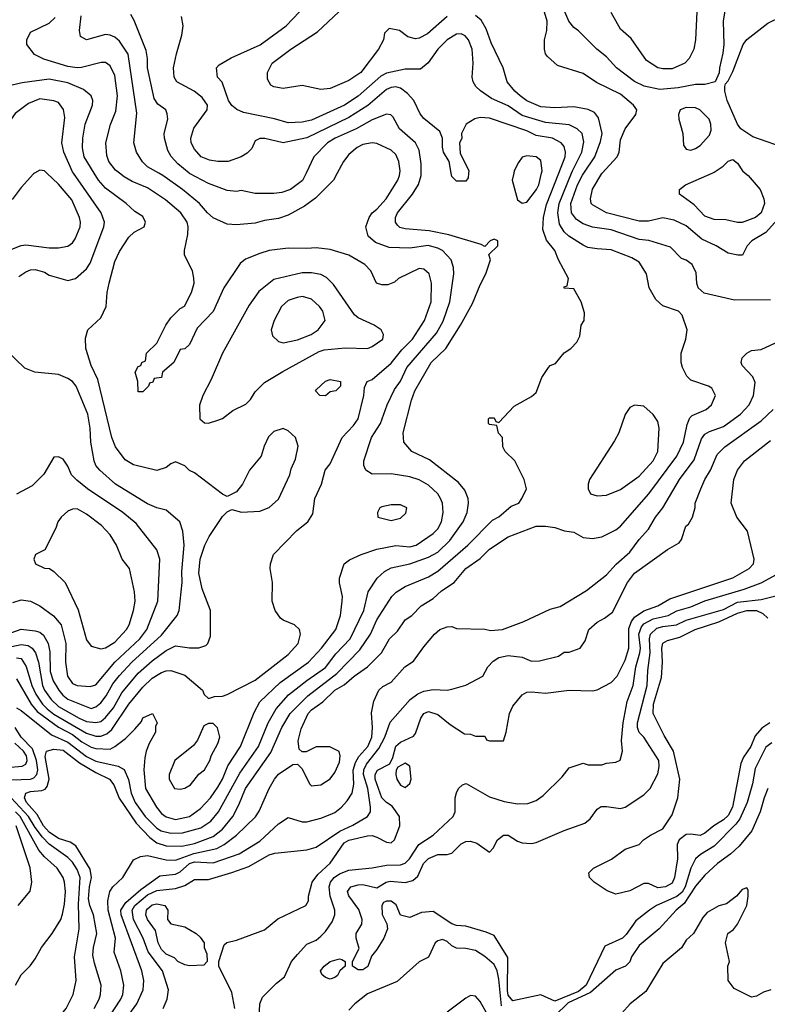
# Model space of a CAD drawing. Header units: inches. Extents: x 1793389 to 1900389, y 320802 to 470796.
# Tile 696 of 752: x 1873424 to 1876617, y 446448 to 450656. Entities that reach past the tile are written whole.
import ezdxf

# ---------------------------------------------------------------- set-up
doc = ezdxf.new("R2010")
doc.units = ezdxf.units.IN
doc.header["$MEASUREMENT"] = 0
doc.layers.add('B8474', color=7, linetype='Continuous')
doc.layers.add('B8475', color=7, linetype='Continuous')

msp = doc.modelspace()

# ---------------------------------------------------------------- linework, layer by layer
at = {"layer": 'B8474', "color": 2}
for points, elevation in [([(1873390, 449674.8), (1873430, 449690.6), (1873450, 449693.4), (1873550, 449680.7), (1873590, 449680.7), (1873630, 449687.3), (1873650, 449702.8), (1873661, 449719), (1873682, 449770), (1873684.5, 449790), (1873679.5, 449810), (1873646.2, 449886.2), (1873590, 449953.2), (1873539.9, 450000)], 310), ([(1873390, 447976.5), (1873430, 447985.2), (1873460.5, 447980.5), (1873477.1, 447970), (1873491.8, 447950), (1873504.9, 447910), (1873522, 447810), (1873530.3, 447790), (1873558.9, 447750), (1873590, 447720.9), (1873678, 447670), (1873710, 447656.9), (1873750, 447651.8), (1873770, 447655.8), (1873790, 447672.7), (1873824.7, 447715.3), (1873860.9, 447779.1), (1873930, 447863.1), (1873990, 447915.8), (1874050, 447959.5), (1874090, 447979.3), (1874150, 447970.8), (1874188.9, 447971.1), (1874219, 447981), (1874228, 447990), (1874239, 448021), (1874239, 448130), (1874203.6, 448223.6), (1874189.6, 448290.4), (1874195.6, 448350), (1874214.5, 448410), (1874233.4, 448446.6), (1874290, 448532), (1874310, 448552), (1874330, 448562), (1874371.1, 448551.1), (1874450, 448554.8), (1874490, 448571), (1874530, 448606), (1874577.2, 448710), (1874583.2, 448736.8), (1874602, 448778), (1874612.9, 448832.9), (1874602, 448870), (1874570, 448899), (1874550, 448908.7), (1874510, 448895.3), (1874487.3, 448872.7), (1874467.5, 448832.5), (1874454.8, 448790), (1874406, 448730), (1874376, 448670), (1874350, 448638), (1874310, 448618), (1874290, 448628), (1874170, 448719), (1874150, 448729), (1874130, 448748.7), (1874110, 448758), (1874090, 448766), (1874070, 448758), (1874050, 448742), (1874010, 448729), (1873910, 448752.7), (1873874.2, 448774.2), (1873833.2, 448830), (1873818, 448870), (1873757.6, 449117.6), (1873730, 449178), (1873706, 449250), (1873705.6, 449294.4), (1873715.3, 449330), (1873770, 449382), (1873794, 449430), (1873797.2, 449490), (1873806.6, 449530), (1873830, 449622), (1873850, 449664.7), (1873890, 449726), (1873912.9, 449747.1), (1873955.3, 449770), (1873962, 449790), (1873950, 449815.3), (1873916.5, 449836.5), (1873879, 449870), (1873790, 449935.1), (1873760.7, 449970), (1873742.3, 450000)], 302), ([(1873487, 450000), (1873482.5, 449997.5), (1873430, 449939), (1873392.1, 449887.9)], 310), ([(1873410, 447714.8), (1873430, 447702.8), (1873560, 447600), (1873630, 447568), (1873710, 447506.7), (1873750, 447486.5), (1873845.3, 447465.3), (1873870, 447450.8), (1873888.8, 447408.8), (1873899.6, 447350), (1873917.4, 447310), (1873960.3, 447250), (1874010, 447200.3), (1874028.3, 447188.3), (1874070, 447178.9), (1874119.5, 447180.5), (1874198, 447202), (1874240.7, 447230), (1874273.3, 447270), (1874364, 447436), (1874444.2, 447550), (1874485.6, 447650), (1874519.6, 447710), (1874572, 447770), (1874650, 447832), (1874730, 447886.7), (1874774.3, 447945.7), (1874835.1, 448010), (1874893.3, 448130), (1874912.3, 448210), (1874951.3, 448268.7), (1874982.7, 448297.3), (1875010, 448313), (1875090, 448330.4), (1875170, 448359.3), (1875210, 448380.4), (1875260.7, 448430), (1875318, 448510), (1875335.1, 448550), (1875341.2, 448590), (1875339, 448610), (1875325.6, 448645.6), (1875298.4, 448678.4), (1875174, 448774), (1875099, 448810), (1875065.2, 448850), (1875061.2, 448890), (1875097, 449030), (1875112.3, 449070), (1875182, 449190), (1875244.5, 449250), (1875307, 449350), (1875357.6, 449442.4), (1875390, 449522), (1875415.3, 449570), (1875435.3, 449630), (1875428, 449652), (1875466, 449690), (1875466, 449710), (1875450, 449718), (1875434, 449710), (1875410, 449686), (1875394.6, 449694.6), (1875256.3, 449736.3), (1875172.7, 449752.7), (1875070, 449762), (1875047.8, 449767.8), (1875037.5, 449777.5), (1875029.3, 449790), (1875029.5, 449810), (1875037, 449830), (1875102, 449910), (1875127.9, 449952.1), (1875138.4, 449990), (1875138.6, 450000)], 290), ([(1873410, 447928.7), (1873430, 447925.5), (1873451.4, 447891.4), (1873476.1, 447810), (1873493.2, 447773.2), (1873521.5, 447730), (1873540.9, 447710), (1873570, 447688.2), (1873710, 447606.5), (1873750, 447594.3), (1873770, 447594.3), (1873796.3, 447603.7), (1873817.8, 447622.2), (1873889.8, 447730.2), (1873950, 447803), (1873990, 447841.6), (1874030, 447865.5), (1874050, 447873.4), (1874070, 447874.8), (1874130, 447854), (1874204.7, 447790), (1874211.6, 447771.6), (1874230, 447754), (1874256.4, 447763.6), (1874290, 447764.7), (1874310, 447771), (1874430, 447833.4), (1874570, 447942.8), (1874612.7, 447990), (1874624, 448030), (1874619, 448050), (1874598, 448070), (1874549.3, 448089.3), (1874538, 448098), (1874515.3, 448130), (1874502, 448170), (1874504, 448250), (1874494, 448310), (1874495.3, 448330), (1874508.7, 448370), (1874607.5, 448472.5), (1874655.3, 448510), (1874676.5, 448543.5), (1874685.2, 448610), (1874713.2, 448670), (1874729.2, 448730), (1874750, 448758), (1874801.2, 448870), (1874850, 448921), (1874869.2, 448950), (1874894, 449050), (1874896.4, 449083.6), (1874908, 449110), (1874930, 449118), (1875010, 449188), (1875055.5, 449244.5), (1875102, 449290), (1875152.3, 449370), (1875180.9, 449450), (1875182.7, 449530), (1875173.2, 449570), (1875150, 449589), (1875130, 449592.7), (1875042, 449550), (1875025.4, 449534.6), (1874996.9, 449523.1), (1874970, 449522), (1874948, 449530), (1874923.1, 449583.1), (1874898, 449610), (1874830, 449649.2), (1874750, 449673.2), (1874690, 449681.2), (1874650, 449677.2), (1874570, 449679.3), (1874490, 449669.3), (1874450, 449657.2), (1874388.1, 449631.9), (1874365.8, 449614.2), (1874296, 449510), (1874250, 449408), (1874182, 449338), (1874150, 449268), (1874130, 449248.7), (1874110, 449246), (1874082, 449190), (1874034, 449150), (1874030, 449126), (1873998, 449122), (1873992.7, 449107.3), (1873978, 449102), (1873974, 449090), (1873950, 449066), (1873930, 449066), (1873928, 449110), (1873918, 449150), (1873930, 449174), (1873942, 449178), (1873946, 449190), (1873962, 449198), (1873966, 449230), (1874010, 449274), (1874048, 449350), (1874070, 449382), (1874110, 449422), (1874128.4, 449431.6), (1874158, 449490), (1874168.7, 449530), (1874168.4, 449551.6), (1874162, 449582), (1874128, 449650), (1874128, 449670), (1874142, 449738), (1874143.7, 449770), (1874139.5, 449790), (1874112.3, 449830), (1874046.5, 449886.5), (1873970, 449937), (1873904.2, 449964.2), (1873870, 449984.5), (1873850.4, 450000)], 298), ([(1873410, 447839.1), (1873472.6, 447730), (1873499.3, 447699.3), (1873590, 447632.6), (1873650, 447601.3), (1873690, 447569.1), (1873730, 447546.5), (1873750, 447540.9), (1873810, 447538.7), (1873831, 447549), (1873875.9, 447584.1), (1873916.5, 447623.5), (1873944, 447656), (1873950, 447671.3), (1873990.9, 447690.9), (1874011.3, 447650), (1874004.7, 447635.3), (1874004.7, 447610), (1873977.3, 447562.7), (1873964, 447530), (1873958.4, 447501.6), (1873954.4, 447450), (1873961.6, 447370), (1874008, 447290), (1874030, 447263), (1874050, 447248.2), (1874090, 447237.6), (1874149, 447250), (1874196.2, 447283.8), (1874238.4, 447330), (1874270, 447376.3), (1874289.6, 447410), (1874313.5, 447466.5), (1874367.6, 447550), (1874424.9, 447695.1), (1874450, 447740.7), (1874537, 447823), (1874657, 447910), (1874713.6, 447970), (1874774.5, 448050), (1874794.5, 448110), (1874802, 448170), (1874802.7, 448190), (1874789.3, 448249.3), (1874789.3, 448269.3), (1874809.4, 448330.6), (1874832.5, 448347.5), (1874882, 448370), (1874950, 448392.7), (1875030, 448408.4), (1875090, 448403.1), (1875117.2, 448410), (1875190, 448459.3), (1875210, 448479.1), (1875225.1, 448510), (1875232, 448550), (1875229.5, 448589.5), (1875220.9, 448610), (1875209.3, 448630), (1875170, 448666), (1875130, 448689.3), (1875090, 448702), (1875010, 448714.5), (1874930, 448713.2), (1874902, 448730), (1874894, 448750), (1874893.2, 448770), (1874927, 448870), (1874964.5, 448930), (1874993.6, 449010), (1875025.3, 449074.7), (1875050, 449110.8), (1875077.6, 449170), (1875203.7, 449316.3), (1875233.2, 449366.8), (1875260.5, 449450), (1875278.4, 449570), (1875277.2, 449597.2), (1875267, 449630), (1875230, 449669.4), (1875210, 449679.6), (1875168.6, 449691.4), (1875090, 449679.6), (1875002, 449682), (1874943.8, 449703.8), (1874912.7, 449730), (1874902.7, 449770), (1874917.2, 449810), (1874929.2, 449830), (1874950, 449846), (1874989.4, 449890), (1875039.5, 449970), (1875046.6, 449990), (1875048, 450000)], 294), ([(1873421.2, 449558.8), (1873450, 449578.8), (1873470, 449586.8), (1873490, 449587.7), (1873530, 449576.3), (1873550, 449564), (1873630, 449540.7), (1873662, 449550), (1873710, 449591), (1873725.4, 449614.6), (1873783.7, 449770), (1873786.6, 449790), (1873772.3, 449830), (1873654.2, 450000)], 306), ([(1873742, 446430), (1873762.9, 446470), (1873769.4, 446490), (1873771.8, 446530), (1873743.3, 446623.3), (1873737.2, 446657.2), (1873739.6, 446690), (1873753.6, 446750), (1873738.9, 446830), (1873723.5, 446870), (1873718.6, 446898.6), (1873722.4, 446950), (1873731.1, 446990), (1873724.5, 447024.5), (1873664.4, 447124.4), (1873640.1, 447140.1), (1873590, 447156.8), (1873550, 447183.9), (1873525.3, 447210), (1873499.4, 447259.4), (1873452.6, 447310), (1873444.7, 447330), (1873449.8, 447350.2), (1873470, 447357.4), (1873519.1, 447360.9), (1873533.2, 447366.8), (1873541.5, 447378.6), (1873549.7, 447410.3), (1873533, 447507), (1873539.3, 447530), (1873570, 447538.3), (1873610, 447533.6), (1873680.3, 447480.3), (1873750, 447438.5), (1873808, 447410), (1873825.9, 447385.9), (1873849.2, 447329.2), (1873921.7, 447221.7), (1873980.6, 447160.6), (1874010, 447138), (1874050, 447124.6), (1874117, 447123), (1874170, 447134.6), (1874250, 447164.2), (1874290, 447196.4), (1874335.1, 447250), (1874360.4, 447299.6), (1874387.8, 447370), (1874496.6, 447523.4), (1874543.5, 447630), (1874578.7, 447690), (1874654.7, 447765.3), (1874778, 447862), (1874877, 447963), (1874922.9, 448030), (1874950, 448090.8), (1875013.2, 448190), (1875031.6, 448208.4), (1875070, 448233.4), (1875170, 448274.9), (1875210, 448299.3), (1875338, 448410), (1875443.9, 448516.1), (1875470, 448530.8), (1875523.2, 448576.8), (1875555.3, 448590), (1875568.7, 448610), (1875588, 448650), (1875578, 448690), (1875538, 448770), (1875498, 448810), (1875488, 448830), (1875486, 448870), (1875468.4, 448888.4), (1875462, 448922), (1875430, 448926), (1875426, 448930), (1875426, 448950), (1875430, 448954), (1875450, 448954), (1875458, 448938), (1875470, 448934), (1875536.4, 449003.6), (1875610, 449044.9), (1875630, 449062.8), (1875653.6, 449126.4), (1875682, 449170), (1875690, 449178), (1875712.9, 449187.1), (1875750, 449231.3), (1875778, 449250), (1875803.1, 449276.9), (1875816.4, 449303.6), (1875822, 449350), (1875835.3, 449370), (1875836.4, 449403.6), (1875822, 449450), (1875790, 449506), (1875750, 449508), (1875750, 449514), (1875762, 449518), (1875768, 449550), (1875725.2, 449630), (1875709, 449670), (1875673.6, 449713.6), (1875658.4, 449758.4), (1875661.3, 449810), (1875674.1, 449865.9), (1875726.1, 450000)], 286), ([(1873778.4, 446350), (1873855.6, 446470), (1873865.1, 446490), (1873869.6, 446530), (1873856.2, 446590), (1873827, 446670), (1873833.3, 446730), (1873802.4, 446850), (1873801.2, 446890), (1873808.7, 446930), (1873822, 446950), (1873864, 446990), (1873910, 447064.7), (1873940.2, 447079.8), (1873970, 447084), (1874050, 447065.3), (1874090, 447063.1), (1874168.4, 447091.6), (1874266.6, 447113.4), (1874298, 447130), (1874349.5, 447170), (1874431.3, 447248.7), (1874447.5, 447272.5), (1874489.3, 447370), (1874512.7, 447410), (1874530, 447430.8), (1874590, 447472), (1874610, 447474), (1874630, 447454), (1874662, 447390), (1874670, 447382), (1874710, 447386), (1874750, 447411.3), (1874770, 447438), (1874790, 447482), (1874793.2, 447510), (1874788.4, 447528.4), (1874748.4, 447548.4), (1874690, 447548.7), (1874647.3, 447527.3), (1874630, 447526), (1874618, 447538), (1874614, 447574), (1874625.6, 447625.6), (1874656.2, 447690), (1874670, 447705.5), (1874719.2, 447740.8), (1874769.5, 447790), (1874810, 447812.4), (1874852.3, 447850), (1874910, 447890.6), (1874969.6, 447950.4), (1875003.7, 448010), (1875037.2, 448042.8), (1875070, 448090.8), (1875099, 448110), (1875139, 448150), (1875190, 448182), (1875225.3, 448214.7), (1875279.3, 448250), (1875330, 448310.5), (1875390, 448353.4), (1875430, 448393.4), (1875510, 448444.9), (1875630, 448490.7), (1875670, 448490.8), (1875710, 448486), (1875751, 448471), (1875790, 448466), (1875830, 448442), (1875870, 448438), (1875910, 448446), (1875970, 448476), (1875990, 448491), (1876111, 448629), (1876230, 448790.7), (1876259.6, 448850), (1876274.5, 448925.5), (1876286, 448954), (1876295.5, 448964.5), (1876355.3, 448990), (1876379, 449010), (1876395.3, 449050), (1876380.4, 449080.4), (1876366, 449090), (1876290, 449115.3), (1876272.9, 449132.9), (1876254, 449170), (1876249.1, 449190.9), (1876249.2, 449230), (1876269, 449290), (1876275.3, 449330), (1876253.6, 449393.6), (1876238, 449410), (1876170, 449433.2), (1876140.1, 449460.1), (1876112.7, 449510), (1876101.2, 449570), (1876070, 449619), (1876038, 449638), (1875950, 449672.3), (1875890, 449676), (1875850, 449682.7), (1875830, 449692), (1875769.4, 449730), (1875749.7, 449749.7), (1875730, 449781.2), (1875722, 449830), (1875727.4, 449870), (1875780.7, 450000)], 282), ([(1874780.3, 450000), (1874764, 449970), (1874686.9, 449893.1), (1874640.9, 449859.1), (1874570, 449820.9), (1874530, 449806.6), (1874470, 449798), (1874430, 449786.6), (1874350, 449779.3), (1874310, 449781.2), (1874250, 449809.2), (1874226, 449830), (1874192.7, 449870), (1874119.3, 449930), (1874036, 449990), (1874018, 450000)], 294), ([(1874647.3, 450000), (1874631.9, 449968.1), (1874581, 449930), (1874543.4, 449916.6), (1874510, 449912.3), (1874430, 449912.7), (1874370, 449925.2), (1874350, 449921.2), (1874310, 449925.2), (1874230, 449955.1), (1874150, 449998.4), (1874148.1, 450000)], 290), ([(1875341.2, 450000), (1875339.6, 449980.4), (1875330, 449966), (1875290, 449966), (1875270, 449986), (1875267.4, 450000)], 286), ([(1875533.7, 450000), (1875526.8, 449970), (1875550, 449886), (1875570, 449871), (1875590, 449876), (1875631.8, 449930), (1875640.9, 449950), (1875652.8, 450000)], 290), ([(1876630, 449458), (1876476.6, 449456.6), (1876347.5, 449487.5), (1876322, 449510), (1876315.3, 449530), (1876313.6, 449573.6), (1876295.3, 449610), (1876270, 449628.7), (1876250, 449635.3), (1876203.7, 449683.7), (1876111.6, 449711.6), (1876070, 449716.9), (1875950, 449757.6), (1875869.7, 449769.7), (1875830, 449783.6), (1875801.3, 449801.3), (1875780.5, 449830), (1875777.7, 449870), (1875806, 449950), (1875828.1, 449991.9), (1875833.5, 450000)], 278), ([(1876686, 449830), (1876610, 449746.6), (1876550.8, 449710), (1876530.8, 449690), (1876510.8, 449649.2), (1876491.1, 449648.9), (1876450, 449658), (1876399, 449690), (1876337.7, 449717.7), (1876270, 449774.5), (1876218.9, 449798.9), (1876170, 449809.5), (1876110, 449795.1), (1876070, 449794.5), (1875929.7, 449829.7), (1875870, 449864), (1875864, 449870), (1875861.2, 449890), (1875870, 449931.3), (1875910, 449998.8), (1875911.1, 450000)], 274), ([(1876522.9, 450000), (1876534.8, 449990), (1876586.8, 449930), (1876602, 449890), (1876604.9, 449870), (1876590.3, 449829.7), (1876566, 449810), (1876510, 449789.3), (1876490, 449789.3), (1876440.2, 449800.2), (1876390, 449801.2), (1876350, 449816), (1876304.5, 449864.5), (1876242, 449910), (1876242, 449930), (1876268, 449950), (1876381, 450000)], 270), ([(1873851.6, 446350), (1873925.1, 446450), (1873951.2, 446508.8), (1873954, 446550), (1873945.1, 446590), (1873858, 446830), (1873856.8, 446850), (1873877, 446883), (1873941.9, 446938.1), (1874023.1, 446996.9), (1874090, 447004.2), (1874110, 447013.7), (1874150, 447048.9), (1874170, 447056.2), (1874250, 447051.8), (1874361.2, 447090), (1874450, 447145.5), (1874530, 447218.8), (1874570, 447246), (1874630, 447227.3), (1874650, 447227.3), (1874710, 447242.8), (1874750, 447258.8), (1874770, 447267.3), (1874799, 447290), (1874823.3, 447316.7), (1874844.5, 447350), (1874851.3, 447388.7), (1874848.3, 447448.3), (1874858.9, 447481.1), (1874872.6, 447507.4), (1874911.1, 447550), (1874928.3, 447590), (1874931.2, 447631.2), (1874926.6, 447693.4), (1874936.5, 447743.5), (1874958, 447790), (1874974.6, 447805.4), (1875010, 447824.7), (1875069.2, 447890), (1875106.3, 447913.7), (1875150, 447976), (1875195.3, 448030), (1875218, 448050), (1875250, 448061), (1875270, 448062), (1875290, 448054), (1875410, 448051.3), (1875434.6, 448045.4), (1875486, 448050), (1875576.5, 448083.5), (1875690, 448136), (1875731.9, 448148.1), (1875844.1, 448215.9), (1875930, 448282.8), (1875971.5, 448328.5), (1876030, 448380.7), (1876070, 448434.8), (1876110, 448478.8), (1876139.5, 448530), (1876171.1, 448568.9), (1876242, 448690), (1876305.1, 448774.9), (1876335.4, 448864.6), (1876350, 448884.9), (1876370, 448896.4), (1876430, 448917.1), (1876502.7, 448970), (1876539.5, 449010), (1876558, 449050), (1876565.2, 449105.2), (1876555.3, 449130), (1876510, 449178), (1876505.2, 449190), (1876509.1, 449210.9), (1876528.9, 449231.1), (1876550, 449242), (1876590, 449246), (1876670, 449282.8)], 278), ([(1873390, 448036.4), (1873430, 448050.4), (1873490, 448043.8), (1873510, 448038), (1873525.7, 448025.7), (1873546.4, 447990), (1873553.5, 447953.5), (1873554.9, 447870), (1873567.4, 447830), (1873592, 447790), (1873608.5, 447768.5), (1873630, 447752), (1873730, 447712.2), (1873750, 447719.5), (1873770, 447735.5), (1873793.9, 447766.1), (1873822.4, 447817.6), (1873850, 447852.4), (1873902.4, 447910), (1874030, 448025.5), (1874097.2, 448110), (1874105.2, 448130), (1874117.6, 448250), (1874117.2, 448297.2), (1874127, 448410), (1874121.2, 448470), (1874108.7, 448510), (1874050, 448559), (1874010, 448569), (1873970, 448586), (1873834, 448670), (1873766, 448730), (1873749.4, 448750), (1873742, 448770), (1873727.6, 448850), (1873725.1, 448910), (1873715.6, 448970), (1873666, 449090), (1873650, 449109.2), (1873630, 449122.7), (1873590, 449139.3), (1873489.3, 449149.3), (1873446.3, 449166.3), (1873364.5, 449244.5)], 306), ([(1874037.2, 446430), (1874054, 446470), (1874059, 446510), (1874034, 446590), (1873972.4, 446672.4), (1873950.8, 446730.8), (1873910, 446809.4), (1873905.1, 446850), (1873916, 446870), (1873970, 446915.2), (1874010, 446934), (1874090, 446942), (1874130, 446955.8), (1874170, 446980.7), (1874230, 446981.6), (1874330, 447010.3), (1874403.1, 447036.9), (1874490, 447086), (1874513.7, 447093.7), (1874650, 447108.2), (1874690, 447119.1), (1874791.8, 447188.2), (1874847.2, 447212.8), (1874909.2, 447250), (1874922, 447270), (1874922.4, 447290), (1874910.8, 447370), (1874891.9, 447430), (1874893.3, 447450), (1874905.4, 447474.6), (1874958.5, 447541.5), (1874984.2, 447590), (1875006.9, 447653.1), (1875092.3, 447750), (1875124.9, 447775.1), (1875150, 447786), (1875190, 447793), (1875250, 447790.7), (1875270, 447794), (1875330, 447811), (1875402, 447850), (1875424, 447890), (1875445.8, 447914.2), (1875470, 447930.5), (1875510, 447938), (1875570.6, 447930.6), (1875610, 447914.8), (1875644.7, 447915.3), (1875724.7, 447935.3), (1875750, 447952), (1875770, 447952), (1875818, 447970), (1875839, 448001), (1875855.3, 448050), (1875890, 448081), (1875922, 448098), (1875956, 448124), (1876019.5, 448250), (1876049.4, 448290), (1876190, 448391.3), (1876240.4, 448419.6), (1876250, 448434), (1876269.1, 448490.9), (1876280.4, 448499.6), (1876298, 448530), (1876309, 448571), (1876309.2, 448590), (1876332.7, 448650), (1876349.5, 448690), (1876374.5, 448730), (1876402.7, 448797.3), (1876436, 448830), (1876590, 448942), (1876641.2, 448990)], 274), ([(1874342.7, 446430), (1874330, 446498), (1874275.3, 446610), (1874275.3, 446630), (1874298, 446702), (1874308.7, 446711.3), (1874350, 446721), (1874470, 446766), (1874526.6, 446813.4), (1874646, 446870), (1874658, 446890), (1874658, 446910), (1874673.2, 446970), (1874698, 447002), (1874750, 447050.7), (1874810, 447137.6), (1874830, 447148.4), (1874910, 447168.2), (1874930, 447168.4), (1874950, 447162.4), (1874990, 447140.5), (1875010, 447137.3), (1875025.2, 447150), (1875047, 447210), (1875046, 447250), (1875014.8, 447294.8), (1874990, 447309.5), (1874970, 447329.4), (1874942.6, 447410), (1874942.4, 447430), (1874951.7, 447448.3), (1875004.7, 447475.3), (1875017.5, 447502.5), (1875030, 447550.6), (1875050, 447567.3), (1875106.6, 447593.4), (1875115.1, 447604.9), (1875137.2, 447670), (1875150, 447690.8), (1875170, 447698.8), (1875210, 447686.8), (1875263, 447643), (1875323.6, 447603.6), (1875350, 447602), (1875370, 447594), (1875410, 447594), (1875418, 447578), (1875430, 447574), (1875490, 447574), (1875502, 447610), (1875516, 447690), (1875530, 447722), (1875569.3, 447770.7), (1875590, 447781), (1875610, 447782.8), (1875670, 447777.3), (1875770, 447790.8), (1875870, 447786.8), (1875890, 447791), (1875950, 447822.8), (1875976, 447850), (1876010, 447918.8), (1876025.7, 447970), (1876025.9, 448054.1), (1876036.2, 448083.8), (1876050, 448102), (1876090, 448128.9), (1876149, 448150), (1876200.1, 448179.9), (1876469.7, 448270.3), (1876539, 448310), (1876557.2, 448330), (1876561.2, 448350), (1876532.7, 448470), (1876486, 448530), (1876462.7, 448590), (1876473.2, 448690), (1876489.2, 448730), (1876519, 448770), (1876630, 448857.3)], 270), ([(1873394.8, 448165.2), (1873430, 448176.3), (1873470, 448170.6), (1873510.4, 448150.4), (1873568, 448108), (1873600.7, 448070), (1873621.6, 447990), (1873619.5, 447910), (1873628.5, 447850), (1873650, 447818), (1873670, 447810.4), (1873725.2, 447805.2), (1873750, 447813), (1873830.7, 447909.3), (1873937.6, 448010), (1873967.3, 448050), (1874013.6, 448170), (1874022.7, 448350), (1874009.3, 448390), (1873922, 448502), (1873865.2, 448550), (1873713.2, 448650), (1873668.1, 448688.1), (1873646, 448710), (1873630, 448748), (1873610, 448778), (1873590, 448788), (1873570, 448786), (1873527.1, 448712.9), (1873476.8, 448663.2), (1873410, 448628)], 310), ([(1874447.3, 446390), (1874449.4, 446450), (1874461.6, 446478.4), (1874521.5, 446538.5), (1874555.5, 446564.5), (1874585.2, 446630), (1874610, 446661), (1874650, 446704.7), (1874690, 446721), (1874710, 446738.8), (1874730, 446758.8), (1874759.3, 446800.7), (1874769.6, 446830), (1874769.6, 446850), (1874749.7, 446910), (1874745.4, 446950), (1874751.3, 446970), (1874767.8, 446990), (1874790, 447005.7), (1874830, 447021.1), (1874930, 447030.5), (1874990, 447042), (1875050, 447043.8), (1875070, 447050.6), (1875089.4, 447070), (1875129.2, 447130), (1875189.2, 447170), (1875275.3, 447250), (1875284, 447270), (1875284, 447330), (1875288.9, 447351.1), (1875298, 447370), (1875314.6, 447385.4), (1875330.6, 447390.6), (1875430, 447334), (1875493.7, 447313.7), (1875550, 447304.9), (1875593.6, 447306.4), (1875630, 447318), (1875660.2, 447339.8), (1875740.2, 447419.8), (1875770, 447458), (1875830, 447478), (1875851.6, 447471.6), (1875910, 447471.3), (1875930, 447478), (1875970, 447482), (1875988.4, 447491.6), (1875999, 447530), (1875994.5, 447574.5), (1876001.6, 447650), (1876018.9, 447741.1), (1876043.5, 447810), (1876055.1, 447890), (1876072.1, 447950), (1876075.3, 447970), (1876068.7, 448030), (1876079.1, 448060.9), (1876090, 448073.1), (1876130, 448095.8), (1876193.2, 448110), (1876230.8, 448129.2), (1876290, 448146), (1876350, 448171.8), (1876517.8, 448222.2), (1876590, 448248.5), (1876656.1, 448283.9)], 266), ([(1876635.6, 447564.4), (1876610, 447546.6), (1876564.5, 447455.5), (1876553.7, 447390), (1876530.3, 447310), (1876499.2, 447240.8), (1876482.4, 447217.6), (1876390, 447122.9), (1876331.8, 447088.2), (1876310, 447069.4), (1876290.3, 447030), (1876266, 446950), (1876252.6, 446927.4), (1876230, 446908.5), (1876144, 446870), (1876113.4, 446850), (1876055.8, 446804.2), (1876014.4, 446745.6), (1875998, 446730), (1875923.7, 446696.3), (1875843.1, 446530), (1875810, 446502.6), (1875710, 446461.3), (1875650, 446488), (1875530, 446463), (1875510, 446487), (1875506.8, 446506.8), (1875508.2, 446648.2), (1875450, 446741.2), (1875416.6, 446756.6), (1875330, 446781.6), (1875290, 446784.2), (1875270, 446791.5), (1875190, 446844.4), (1875139.9, 446840.1), (1875090, 446819), (1875050, 446828.7), (1875032.5, 446872.5), (1875010, 446888.7), (1874990, 446888.7), (1874978, 446882), (1874971.3, 446870), (1874971.6, 446831.6), (1874991.6, 446791.6), (1874994.8, 446770), (1874978.8, 446730), (1874950, 446682), (1874926.8, 446653.2), (1874910.4, 446609.6), (1874890, 446595.3), (1874870, 446595.3), (1874846, 446610), (1874846, 446630), (1874874.6, 446685.4), (1874861.2, 446730), (1874861.2, 446750), (1874885.2, 446790), (1874886, 446810), (1874872.3, 446852.3), (1874829.1, 446910.9), (1874824, 446930), (1874838, 446950), (1874870, 446958.8), (1874890, 446959.1), (1874950, 446946), (1874988.7, 446970), (1875005.8, 446974.2), (1875070, 446967.7), (1875102.7, 446977.3), (1875124.9, 446995.1), (1875148.3, 447050), (1875170, 447070.3), (1875210, 447088.5), (1875250, 447088), (1875270, 447093.4), (1875310, 447133.4), (1875330, 447143.8), (1875350, 447144.9), (1875376, 447136), (1875430, 447098), (1875445.6, 447114.4), (1875464, 447150), (1875490, 447171), (1875510, 447171), (1875550, 447144.7), (1875570, 447138), (1875610, 447134.8), (1875630, 447138.8), (1875750, 447190.6), (1875838, 447222), (1875860.2, 447239.8), (1875890, 447281), (1875907.5, 447292.5), (1875930, 447293.4), (1875990, 447284), (1876010, 447290.8), (1876090, 447342.8), (1876117.2, 447370), (1876150, 447432), (1876155.6, 447464.4), (1876153.6, 447490), (1876090, 447589.2), (1876069.7, 447609.7), (1876062.4, 447630), (1876062, 447650), (1876103.1, 447810), (1876106.4, 447873.6), (1876117.2, 447950), (1876113.3, 448010), (1876118.3, 448030), (1876145.1, 448054.9), (1876170, 448062.4), (1876229.2, 448070), (1876270, 448089), (1876430, 448135.2), (1876490, 448165.8), (1876590, 448178), (1876712.1, 448207.9)], 262), ([(1876627.3, 447650), (1876592.8, 447627.2), (1876565.1, 447594.9), (1876546, 447550), (1876515.6, 447504.4), (1876503.6, 447476.4), (1876468.9, 447290), (1876450, 447255.1), (1876430, 447235.8), (1876389.1, 447210.9), (1876350, 447178.4), (1876330, 447169.6), (1876290, 447175.1), (1876270, 447173.2), (1876241, 447150), (1876231.3, 447130), (1876233.4, 447070), (1876220.5, 446990), (1876210, 446966), (1876182, 446950), (1876150, 446946), (1876110, 446964), (1876090, 446964), (1876030, 446932.7), (1875970, 446919), (1875932.9, 446932.9), (1875878, 446970), (1875858, 446990), (1875855.3, 447010), (1875875.3, 447030), (1875951.5, 447068.5), (1876010, 447110.8), (1876069, 447131), (1876088, 447150), (1876118, 447170), (1876170, 447198), (1876210, 447258), (1876234.5, 447330), (1876243.7, 447410), (1876216.9, 447530), (1876176.1, 447596.1), (1876129.7, 447690), (1876131.5, 447730), (1876164.5, 447844.5), (1876169.7, 447910), (1876166, 447970), (1876170, 447990.8), (1876190, 448002.8), (1876242.7, 448017.3), (1876309, 448050), (1876410, 448082.6), (1876490, 448119.6), (1876530, 448131.3), (1876570, 448130.2), (1876597.6, 448117.6), (1876618.6, 448098.6)], 258), ([(1873390, 447406.4), (1873469.7, 447410.3), (1873484.4, 447415.6), (1873498, 447430), (1873502.3, 447450), (1873495.3, 447490), (1873479.1, 447539.1), (1873429.8, 447590), (1873404.8, 447630)], 290), ([(1873370, 447459.5), (1873434.9, 447465.1), (1873450, 447474), (1873455.6, 447490), (1873452.9, 447510), (1873441.1, 447530), (1873404.1, 447564.1)], 294), ([(1873370, 446312.2), (1873430, 446313), (1873470, 446322), (1873531.5, 446348.5), (1873589.6, 446390.4), (1873622.7, 446430), (1873652.7, 446490), (1873666, 446550), (1873658, 446650), (1873678.7, 446770), (1873676, 446876), (1873682.3, 446990), (1873670, 447023.7), (1873650, 447055.1), (1873630, 447074.7), (1873550, 447132.6), (1873521.6, 447161.6), (1873490, 447202.6), (1873461.6, 447250), (1873369.7, 447350)], 290), ([(1876619.5, 447370), (1876603.1, 447330), (1876586.7, 447270), (1876550.3, 447189.7), (1876496.7, 447123.3), (1876460.7, 447090), (1876404, 447050), (1876350, 446999.3), (1876310, 446951.8), (1876261.4, 446878.6), (1876228, 446850), (1876154.8, 446770), (1876070, 446699.3), (1876036.3, 446650), (1876030, 446629), (1876011, 446610), (1875970, 446593.2), (1875861.3, 446498.7), (1875766.7, 446453.3), (1875710, 446398.4)], 266), ([(1873406, 446530), (1873430, 446574), (1873468.4, 446611.6), (1873490, 446642), (1873517.2, 446690), (1873562.7, 446750), (1873599.3, 446810), (1873607.5, 446832.5), (1873615.9, 446875.9), (1873619.5, 446930), (1873616, 446970), (1873609.2, 446990), (1873583.7, 447030), (1873530, 447077.6), (1873506.3, 447106.3), (1873425.6, 447250), (1873406, 447270)], 294), ([(1873418, 446870), (1873469.1, 446930.9), (1873476, 446970), (1873469.4, 447030.6), (1873409.7, 447210)], 298), ([(1876632, 446510), (1876600.5, 446499.5), (1876570, 446482), (1876550, 446478), (1876474.6, 446514.6), (1876449, 446549), (1876448.7, 446610), (1876455.3, 446630), (1876438, 446710), (1876448.7, 446750), (1876472.7, 446767.3), (1876489.3, 446790.7), (1876528.7, 446870), (1876535.3, 446910), (1876535.3, 446935.3), (1876530, 446946), (1876510, 446938), (1876484.7, 446910), (1876442.8, 446877.2), (1876410, 446869), (1876359.8, 446840.2), (1876341.4, 446818.6), (1876302, 446750), (1876270, 446722), (1876250.5, 446689.5), (1876170, 446622), (1876097.6, 446502.4), (1876030.6, 446450), (1875996.3, 446410)], 270), ([(1875481.5, 446441.5), (1875470, 446555.3), (1875462.6, 446590), (1875450, 446618), (1875410, 446652.3), (1875370, 446678), (1875330, 446686.6), (1875290, 446687), (1875270, 446697), (1875250, 446716.2), (1875230, 446725.1), (1875210, 446719.5), (1875199.1, 446710), (1875170, 446648.7), (1875130, 446628.7), (1875035.6, 446544.4), (1874910, 446492.7), (1874856, 446450), (1874830, 446422)], 266), ([(1875430, 446388.2), (1875390, 446459.3), (1875370, 446482.7), (1875350, 446484.5), (1875330, 446474), (1875250, 446414)], 270)]:
    msp.add_lwpolyline(points, dxfattribs=dict(at, elevation=elevation))
for points, elevation in [([(1874670, 449574.5), (1874630, 449574.5), (1874510, 449546), (1874445.5, 449494.5), (1874404.7, 449435.3), (1874290.8, 449230), (1874242, 449118), (1874206, 449050), (1874191.6, 449008.4), (1874194, 448950), (1874212.7, 448932.7), (1874230, 448932), (1874270, 448944.7), (1874290, 448952), (1874334.6, 448985.4), (1874390, 449012), (1874410, 449032), (1874430, 449064.7), (1874470, 449104.7), (1874547.7, 449152.3), (1874702.8, 449237.2), (1874724.5, 449244.5), (1874813.7, 449253.7), (1874909.1, 449250.9), (1874930, 449258.8), (1874975.3, 449290), (1874978, 449310), (1874968, 449330), (1874938, 449350), (1874870, 449381.2), (1874854.2, 449394.2), (1874764.4, 449524.4), (1874734.3, 449554.3), (1874710, 449567)], 302), ([(1874632.5, 449472.5), (1874609.1, 449469.1), (1874570, 449455.1), (1874542.8, 449430), (1874510.8, 449370), (1874498.8, 449330), (1874504.5, 449304.5), (1874530, 449281), (1874550, 449274.8), (1874610, 449287.7), (1874668.7, 449310), (1874699, 449330), (1874729, 449370), (1874719.3, 449410), (1874705.2, 449430), (1874670, 449461.2)], 306), ([(1874730, 449048), (1874706, 449050), (1874688, 449070), (1874690, 449074), (1874730, 449111.3), (1874750, 449118), (1874794, 449110), (1874794, 449090), (1874774, 449070), (1874750, 449066)], 298), ([(1876050, 449008.7), (1876030, 448998), (1876010, 448968), (1875982.8, 448890), (1875964.5, 448855.5), (1875858, 448690), (1875851.3, 448670), (1875851.3, 448650), (1875862, 448630), (1875890, 448621), (1875930, 448624), (1875990, 448647.3), (1876070, 448704.9), (1876129.3, 448770), (1876149.4, 448810), (1876155.1, 448910), (1876150, 448938), (1876130, 448969), (1876090, 449004)], 286), ([(1873670, 448565.2), (1873650, 448564), (1873630, 448555.3), (1873601, 448530), (1873587.3, 448510), (1873578, 448482), (1873532, 448390), (1873492, 448370), (1873484.7, 448350), (1873492, 448330), (1873530, 448312), (1873550.9, 448310.9), (1873570, 448298), (1873618, 448250), (1873674.2, 448134.2), (1873710, 448006), (1873730, 447978.8), (1873770, 447967.3), (1873790, 447970.7), (1873830, 447995.5), (1873880.7, 448050), (1873891.6, 448070), (1873909.6, 448130), (1873917, 448170), (1873915.1, 448210), (1873892.7, 448310), (1873861.2, 448350), (1873837.2, 448410), (1873810, 448454), (1873773.4, 448493.4), (1873710, 448542.7)], 314), ([(1875050, 448582), (1875010, 448582), (1874970, 448574), (1874962, 448570), (1874952, 448550), (1874954, 448530), (1874970, 448524.7), (1875010, 448516), (1875050, 448526), (1875073.6, 448546.4), (1875078, 448570)], 298), ([(1874250, 447648), (1874230, 447648), (1874210, 447638), (1874182.8, 447577.2), (1874166.4, 447553.6), (1874086.8, 447490), (1874062.8, 447430), (1874062.8, 447410), (1874086, 447370), (1874110, 447366.8), (1874130, 447371), (1874153.8, 447386.2), (1874189.5, 447430.5), (1874213.2, 447450), (1874236, 447490), (1874241.2, 447510), (1874270, 447562), (1874279, 447590), (1874268.9, 447628.9)], 298), ([(1875070, 447478), (1875039.6, 447460.4), (1875031.3, 447448.7), (1875031, 447430), (1875034.8, 447410), (1875050, 447384.7), (1875070, 447374.8), (1875090, 447391.3), (1875096.2, 447410), (1875090, 447466)], 270), ([(1874150, 446612.3), (1874130, 446616), (1874099, 446630), (1874085.6, 446645.6), (1874050, 446661.2), (1874030, 446681.2), (1874016, 446710), (1874003.6, 446763.6), (1873969.4, 446810.6), (1873962.9, 446830), (1873965.1, 446850), (1873970, 446856.3), (1873990, 446872.4), (1874010, 446876.4), (1874044.7, 446870), (1874057.3, 446850), (1874056, 446810), (1874070, 446791.3), (1874130, 446778.8), (1874178, 446750), (1874194.4, 446734.4), (1874212, 446710), (1874212, 446690), (1874223.6, 446663.6), (1874224.7, 446630), (1874210, 446615.3)], 270), ([(1874750, 446555.3), (1874730, 446562), (1874714.6, 446574.6), (1874709.2, 446590), (1874724, 446610), (1874750, 446630.7), (1874790, 446642), (1874799.6, 446639.6), (1874814, 446630), (1874814, 446610), (1874792, 446590), (1874782, 446570), (1874770, 446562)], 262)]:
    msp.add_lwpolyline(points, close=True, dxfattribs=dict(at, elevation=elevation))
at = {"layer": 'B8475', "color": 2}
for points, elevation in [([(1876442.4, 450737.6), (1876428, 450650), (1876431, 450550), (1876426.8, 450513.2), (1876412, 450450), (1876411.6, 450428.4), (1876394, 450390), (1876350, 450379.3), (1876310, 450378.4), (1876235.8, 450364.2), (1876158, 450358), (1876091.2, 450371.2), (1876050, 450391.8), (1875972.7, 450450), (1875930, 450497.2), (1875889, 450530), (1875810, 450608.7), (1875790, 450622), (1875769.5, 450649.5), (1875717.6, 450770)], 270), ([(1875250.3, 450669.7), (1875165.2, 450594.8), (1875130, 450577.2), (1875114.6, 450574.6), (1875082, 450582), (1875046, 450610), (1875002, 450618), (1874982, 450598), (1874978, 450570), (1874956, 450530), (1874880.7, 450430), (1874830, 450396), (1874750, 450361.2), (1874710, 450357.2), (1874630, 450374), (1874550, 450362), (1874508.9, 450368.9), (1874496.4, 450376.4), (1874482, 450402), (1874482, 450430), (1874502, 450470), (1874582, 450530), (1874696.6, 450603.4), (1874810, 450711)], 278), ([(1875911.1, 450000), (1875976, 450070), (1875983.7, 450090), (1875990, 450142), (1876009.3, 450190), (1876055.3, 450250), (1876059, 450270), (1876045.2, 450290), (1875990, 450337), (1875887.7, 450387.7), (1875830, 450426), (1875720.4, 450460.4), (1875678, 450498), (1875669.3, 450509.3), (1875665.2, 450530), (1875665.2, 450570), (1875675.1, 450610), (1875676.2, 450650), (1875656.1, 450716.1)], 274), ([(1873742.3, 450000), (1873699.6, 450070), (1873692.1, 450107.9), (1873694.5, 450150), (1873704.5, 450210), (1873735.1, 450290), (1873736, 450310), (1873729, 450330), (1873696.9, 450356.9), (1873630, 450385.6), (1873550, 450401.6), (1873434.6, 450385.4), (1873330, 450361.2), (1873310, 450364), (1873285.2, 450410), (1873267.2, 450547.2), (1873270, 450594), (1873289, 450670)], 302), ([(1873850.4, 450000), (1873833.4, 450013.4), (1873804.5, 450050), (1873795.9, 450075.9), (1873792, 450130), (1873811.7, 450208.3), (1873834.7, 450265.3), (1873842.4, 450330), (1873830, 450418), (1873810, 450459), (1873790, 450472.7), (1873772.5, 450472.5), (1873688.3, 450451.7), (1873670, 450449.6), (1873630, 450455.1), (1873527.6, 450487.6), (1873486.8, 450506.8), (1873455.3, 450550), (1873455.3, 450570), (1873470, 450602), (1873550, 450641), (1873575.5, 450664.5)], 298), ([(1874018, 450000), (1873970, 450026.6), (1873948.1, 450048.1), (1873922.7, 450090), (1873912.3, 450130), (1873924.1, 450255.9), (1873888.1, 450508.1), (1873850, 450563.7), (1873830, 450580.9), (1873810, 450589.5), (1873790, 450592.7), (1873710, 450569.3), (1873684.1, 450584.1), (1873679.3, 450610), (1873687.2, 450672.8)], 294), ([(1874148.1, 450000), (1874099.3, 450039.3), (1874071.5, 450071.5), (1874056.6, 450096.6), (1874042, 450150), (1874040.9, 450170), (1874057.2, 450230), (1874053.6, 450253.6), (1874048.7, 450270), (1874014.2, 450294.2), (1873998.9, 450318.9), (1873969.7, 450449.7), (1873969.6, 450490), (1873963.9, 450523.9), (1873912.5, 450652.5), (1873898.6, 450678.6)], 290), ([(1875267.4, 450000), (1875258, 450050), (1875234, 450090), (1875229.4, 450110.6), (1875229.3, 450150), (1875218.6, 450178.6), (1875150, 450233.2), (1875133.8, 450253.8), (1875107.6, 450310), (1875081, 450341), (1875050, 450363.5), (1875030, 450368.2), (1875010, 450366.3), (1874990, 450356.9), (1874911.2, 450288.8), (1874830, 450237.4), (1874650, 450151.5), (1874550, 450129.4), (1874471.6, 450148.4), (1874450, 450148.7), (1874430, 450138), (1874415.3, 450104.7), (1874395.3, 450084.7), (1874370.6, 450069.4), (1874314, 450050), (1874270, 450049.5), (1874234.8, 450054.8), (1874199, 450070), (1874170, 450102), (1874156, 450130), (1874155.1, 450150), (1874167.7, 450192.3), (1874225.2, 450270), (1874226, 450290), (1874203.3, 450323.3), (1874169, 450350), (1874095.3, 450390), (1874084, 450410), (1874081.2, 450450), (1874093.2, 450510), (1874117.2, 450590), (1874122.7, 450630), (1874115.1, 450670)], 286), ([(1875780.7, 450000), (1875784.7, 450010), (1875824.7, 450090), (1875833.1, 450133.1), (1875826, 450170), (1875805.2, 450190), (1875770, 450206), (1875670, 450215.8), (1875570, 450246.3), (1875510, 450287.8), (1875439.3, 450319.3), (1875391.4, 450351.4), (1875372.7, 450370), (1875360.9, 450390), (1875357, 450410), (1875360.7, 450470), (1875357, 450530), (1875340.9, 450570), (1875327.2, 450587.2), (1875310, 450595.1), (1875290, 450594.5), (1875250, 450569.4), (1875210, 450529.4), (1875168.6, 450471.4), (1875135.9, 450444.1), (1875070, 450443.7), (1874990, 450427.8), (1874966, 450414), (1874870, 450329.6), (1874810.6, 450290), (1874670, 450226), (1874630, 450218.4), (1874570, 450215.1), (1874512.8, 450232.8), (1874379.5, 450259.5), (1874351.9, 450271.9), (1874330, 450289), (1874316, 450310), (1874289.4, 450389.4), (1874269.2, 450410), (1874264, 450450), (1874276.5, 450463.5), (1874327.2, 450492.8), (1874451, 450549), (1874562.7, 450630), (1874619, 450690)], 282), ([(1875833.5, 450000), (1875879.7, 450070), (1875904.9, 450135.1), (1875911.6, 450170), (1875896.6, 450236.6), (1875878.9, 450258.9), (1875852.1, 450272.1), (1875790, 450283.7), (1875710, 450278.7), (1875650, 450283), (1875590, 450309.7), (1875560.9, 450330), (1875538, 450350), (1875506.6, 450390), (1875489.2, 450450), (1875437.2, 450557.2), (1875416.9, 450616.9), (1875394.5, 450654.5), (1875370, 450674)], 278), ([(1876316, 450690), (1876310.5, 450569.5), (1876302.8, 450530), (1876282.8, 450490), (1876264.7, 450470), (1876210, 450445.2), (1876170, 450445.2), (1876149.5, 450449.5), (1876101.5, 450481.5), (1876035.5, 450575.5), (1875990, 450615.3), (1875950, 450686)], 266), ([(1876921.2, 450000), (1876841.2, 450030), (1876710, 450100.7), (1876555.3, 450155.3), (1876504, 450190), (1876490, 450208.7), (1876446, 450310), (1876435.3, 450350), (1876435.3, 450370), (1876438, 450382), (1876450, 450394), (1876470, 450434), (1876514, 450550), (1876529.5, 450570.5), (1876618.6, 450641.4), (1876730, 450695.5)], 270), ([(1873654.2, 450000), (1873650, 450006), (1873612, 450090), (1873604.5, 450130), (1873617.5, 450237.5), (1873611.7, 450271.7), (1873590, 450301.2), (1873570, 450309.3), (1873510, 450317), (1873462.3, 450297.7), (1873404.7, 450255.3), (1873387.3, 450230), (1873377.3, 450190), (1873380.7, 450110), (1873367.7, 450030), (1873354.9, 450000)], 306), ([(1875138.6, 450000), (1875139.1, 450039.1), (1875130, 450098), (1875115.1, 450130), (1875046, 450190), (1875019.5, 450239.5), (1875009.3, 450249.3), (1874990, 450252.7), (1874930, 450227.3), (1874860.7, 450190), (1874770.7, 450150), (1874739.1, 450130), (1874681, 450070), (1874647.3, 450000)], 290), ([(1875726.1, 450000), (1875753.3, 450070), (1875755.6, 450090), (1875750, 450114), (1875737.2, 450130), (1875699, 450150), (1875630, 450161.3), (1875590, 450181.3), (1875430, 450234.5), (1875390, 450238), (1875367.5, 450232.5), (1875330.7, 450209.3), (1875311.3, 450170), (1875312, 450148), (1875302, 450130), (1875305.4, 450085.4), (1875342, 450010), (1875341.2, 450000)], 286), ([(1875048, 450000), (1875049.3, 450010), (1875043.7, 450050), (1875030, 450079), (1875010, 450098), (1874950, 450126), (1874930, 450129.3), (1874890, 450122.7), (1874866, 450110), (1874830, 450079), (1874807.3, 450050), (1874780.3, 450000)], 294), ([(1875652.8, 450000), (1875655.1, 450010), (1875650, 450054), (1875630, 450069), (1875590, 450074), (1875570, 450068), (1875554.4, 450045.6), (1875536, 450010), (1875533.7, 450000)], 290), ([(1876381, 450000), (1876390, 450004), (1876429, 450030), (1876450, 450051), (1876470, 450058), (1876490, 450042), (1876511, 450010), (1876522.9, 450000)], 270), ([(1873539.9, 450000), (1873530, 450009.2), (1873510, 450013.2), (1873487, 450000)], 310)]:
    msp.add_lwpolyline(points, dxfattribs=dict(at, elevation=elevation))
at = {"layer": 'B8475', "color": 2, "elevation": 274}
msp.add_lwpolyline([(1876270, 450281.2), (1876244.7, 450270), (1876238, 450250), (1876238.8, 450230), (1876256, 450170), (1876259.6, 450119.6), (1876270, 450102), (1876290, 450098), (1876310, 450104.7), (1876330, 450118), (1876370, 450162), (1876376.5, 450183.5), (1876376, 450210), (1876369, 450230), (1876328.7, 450270), (1876310, 450279.3)], close=True, dxfattribs=at)

doc.saveas('drawing.dxf')
